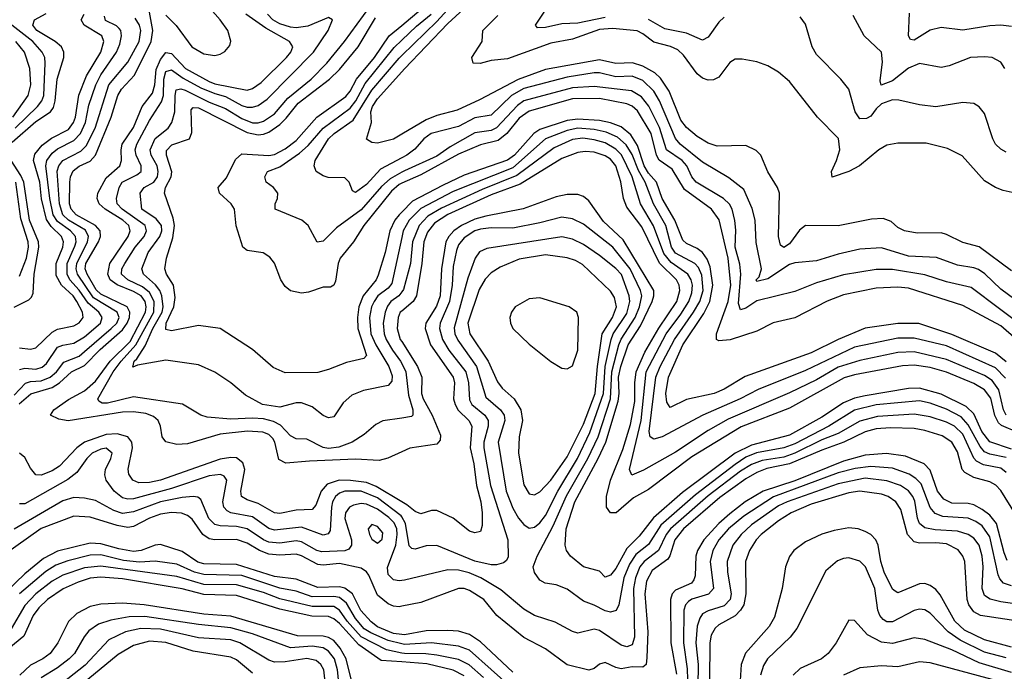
# Model space of a CAD drawing. Header units: inches. Extents: x 884549 to 1028252, y 526810 to 653624.
# Tile 1018 of 1056: x 998591 to 1002223, y 642644 to 645050. Entities that reach past the tile are written whole.
import ezdxf

# ---------------------------------------------------------------- set-up
doc = ezdxf.new("R2010")
doc.units = ezdxf.units.IN
doc.header["$MEASUREMENT"] = 0
doc.layers.add('A9694', color=7, linetype='Continuous')
doc.layers.add('B0604', color=7, linetype='Continuous')

msp = doc.modelspace()

# ---------------------------------------------------------------- linework, layer by layer
at = {"layer": 'A9694', "color": 5}
for points, elevation in [([(999130, 645067), (999168, 645028), (999225.1, 644950), (999270, 644924.1), (999310, 644917.9), (999330, 644922.9), (999347.7, 644932.3), (999365.8, 644954.2), (999369.2, 644970.8), (999358.6, 645010), (999330.5, 645050), (999227.2, 645167.2)], 3120), ([(1000000, 644246.4), (999963.3, 644076.7), (999950, 644059.5), (999912.2, 644030), (999897.8, 644010), (999888.8, 643990), (999880.6, 643950), (999886.3, 643890), (999904, 643850), (999952.8, 643770), (999965, 643735), (999963.9, 643716.1), (999950, 643699.3), (999859, 643681), (999815.6, 643664.4), (999784.3, 643635.7), (999750, 643584.4), (999730, 643580.6), (999710, 643589.1), (999670, 643621.1), (999630, 643635.6), (999610, 643635.6), (999550, 643619.7), (999486, 643630), (999423.7, 643663.7), (999369.4, 643709.4), (999310, 643748.2), (999250, 643775.4), (999130, 643793.6), (999025.2, 643774.8), (999007.7, 643767.7), (999012.7, 643790), (999022.4, 643797.6), (999053.9, 643846.1), (999081.7, 643910), (999115.9, 643970), (999119.8, 643990), (999115.4, 644030), (999107.7, 644050), (999091.1, 644071.1), (999047, 644110), (999040.7, 644130), (999064.4, 644190), (999107.4, 644250), (999114.5, 644270), (999113.8, 644290), (999094.6, 644314.6), (999040.6, 644350), (999034.9, 644410), (999049.2, 644430), (999085.1, 644450), (999098.6, 644470), (999101.8, 644490), (999097.7, 644510), (999075.6, 644550), (999072.4, 644570), (999090, 644611.4), (999137.7, 644650), (999152.1, 644670), (999162.6, 644710), (999163.8, 644770), (999168.4, 644791.6), (999184.9, 644795.1), (999201.2, 644790), (999290, 644746), (999350, 644722.3), (999410, 644685.2), (999450, 644669.6), (999470, 644669.3), (999490, 644675.6), (999530, 644702.9), (999579.6, 644760.4), (999666.2, 644830), (999723.4, 644890), (999789, 644970), (999882.9, 645097.1)], 3040), ([(998562.6, 644597.4), (998650, 644673.7), (998703.7, 644710), (998714.8, 644725.2), (998721.1, 644750), (998728.7, 644830), (998753.4, 644910), (998753.9, 644930), (998744.7, 644950), (998721.5, 644970), (998653.3, 645010), (998638.5, 645030), (998645.4, 645050), (998687.8, 645072.2)], 3220), ([(998570, 643664.5), (998611.8, 643708.2), (998630, 643714.5), (998670, 643717.2), (998702.6, 643730), (998726.3, 643750), (998754, 643786), (998810, 643808.3), (998830, 643824.8), (998928.5, 643910), (998948.5, 643930), (998957.7, 643950), (998950.6, 643970.6), (998862.8, 644022.7), (998803.6, 644110), (998799, 644130), (998801.8, 644150), (998841.2, 644230), (998844.7, 644250), (998833.1, 644273.1), (998770, 644310), (998749.4, 644330), (998737.7, 644370), (998729.4, 644490.6), (998734.9, 644510), (998749.6, 644530.4), (998815.6, 644564.4), (998836.1, 644583.9), (998868.9, 644650), (998919.8, 644810), (998990, 644893.6), (999031.2, 644970), (999037.5, 645010), (999032.2, 645030), (999016, 645056)], 3140), ([(998588.4, 643631.6), (998631.1, 643668.9), (998710, 643691.8), (998738, 643710), (998782.1, 643750), (998830, 643772.8), (998887.2, 643832.8), (998970, 643905.5), (998987.5, 643930), (998995.4, 643950), (998996.4, 643970), (998986.6, 643990), (998890, 644036.8), (998873.1, 644053.1), (998839.2, 644110), (998832.1, 644130), (998834.7, 644150), (998881.6, 644230), (998888.6, 644250), (998887.1, 644270), (998869.9, 644290), (998799, 644330), (998780.4, 644350), (998774.4, 644370), (998776, 644450), (998778, 644470), (998787.6, 644492.4), (998810, 644508.9), (998850, 644527.3), (998869.8, 644550.2), (998927.4, 644690), (998952.6, 644770), (998966.3, 644793.7), (999014.6, 644845.4), (999075.1, 644970), (999081.7, 645010), (999070, 645077.4)], 3120), ([(998590, 643838.7), (998630, 643833.2), (998650, 643838.2), (998710, 643897), (998730, 643907.8), (998790, 643920.1), (998809.6, 643930.4), (998824.7, 643950), (998822.3, 643970), (998801.2, 644010), (998787.4, 644030), (998744.2, 644070), (998725.5, 644105.5), (998724.6, 644150), (998749.2, 644210), (998752.5, 644230), (998744.3, 644250), (998706.4, 644286.4), (998690, 644312), (998671.3, 644388.7), (998664.4, 644450), (998641.1, 644530), (998646.4, 644553.6), (998672.9, 644587.1), (998707.4, 644612.6), (998770, 644645.2), (998789, 644670), (998796.8, 644690), (998809.2, 644770.8), (998837.3, 644842.7), (998889.3, 644930), (998901, 644970), (998893.5, 644990), (998828.1, 645030), (998817.4, 645050), (998827.9, 645070)], 3180), ([(998590, 643758.6), (998610, 643764), (998650, 643760.1), (998673.1, 643766.9), (998690, 643780.5), (998730, 643840.6), (998750, 643848.8), (998790, 643855.8), (998830, 643879.8), (998888.2, 643930), (998894.3, 643950), (998882.2, 643970), (998843.5, 644003.5), (998810, 644052), (998775.4, 644090), (998765.1, 644110), (998765.7, 644150), (998793.4, 644213.4), (998798.5, 644230), (998796.4, 644250), (998777.9, 644270), (998730, 644304.6), (998714.4, 644330), (998701.7, 644390), (998686.4, 644510), (998691, 644530), (998710, 644557), (998730, 644573.5), (998790, 644603.5), (998814.3, 644630), (998832.8, 644670), (998846, 644734), (998871.1, 644810), (998890, 644846.4), (998947.8, 644930), (998960.2, 644959.8), (998966.1, 644990), (998963.5, 645010), (998958, 645018), (998947.7, 645027.7), (998907.5, 645047.5), (998903.5, 645063.5)], 3160), ([(1000000, 643454.4), (999949.2, 643430.8), (999917.1, 643422.9), (999830, 643427.2), (999659.2, 643420.8), (999572.4, 643412.4), (999547, 643427), (999532.2, 643490), (999524.2, 643504.2), (999510, 643518.3), (999487.5, 643527.5), (999430.4, 643530.4), (999330, 643519.5), (999210, 643484.8), (999170, 643481.2), (999130, 643491.3), (999116, 643510), (999109.5, 643550), (999101.6, 643570), (999084.7, 643584.7), (999055.9, 643595.9), (999010, 643602.6), (998970, 643601.6), (998769.6, 643569.6), (998734.9, 643574.9), (998704.7, 643590), (998715.9, 643610), (998770, 643647.5), (998830, 643679.7), (998870, 643715.2), (998924.7, 643790), (998997.6, 643862.4), (999054.6, 643970), (999057.6, 643990), (999053.1, 644010), (999038.1, 644030), (999010, 644047.1), (998950, 644071.6), (998923.9, 644090), (998915.6, 644110), (998923.3, 644150), (998990.5, 644250), (998998.2, 644270), (998992.8, 644290), (998971.3, 644310), (998906, 644350), (998884, 644370), (998876.5, 644390), (998878.8, 644410), (998910, 644465.9), (998960.3, 644510), (998966.1, 644530), (998965.1, 644570), (998969.1, 644590), (999010, 644651.9), (999042.9, 644730), (999080.9, 644779.1), (999088.7, 644810), (999093.8, 644866.2), (999110, 644903.6), (999130, 644928.4), (999150, 644925.2), (999202.2, 644870), (999290, 644822), (999310, 644813.7), (999430, 644790.4), (999450, 644796), (999481.6, 644818.4), (999574.5, 644910), (999590.7, 644930), (999598.5, 644950), (999585.8, 644970), (999499.2, 645019.2), (999424.9, 645070)], 3080), ([(1000000, 643579.4), (999930, 643569.1), (999903.9, 643556.1), (999861.6, 643518.4), (999816.9, 643490), (999767.8, 643472.2), (999730, 643467.1), (999710, 643471.1), (999650, 643501), (999610, 643503.2), (999590, 643513.5), (999552.8, 643552.8), (999526.3, 643566.3), (999490, 643576.5), (999450, 643579.4), (999370, 643574.8), (999282.2, 643582.2), (999258.7, 643590), (999190.7, 643630.7), (999010, 643657.5), (998914.2, 643634.2), (998894.8, 643634.8), (998882.2, 643642.2), (998878.5, 643650), (998935.8, 643750), (998964.4, 643790), (999018.9, 643850), (999084.9, 643970), (999086.3, 644010), (999070, 644042.3), (999043.3, 644063.3), (998989, 644090), (998965.9, 644110), (998967.1, 644130), (998978.7, 644150), (999017.1, 644210), (999049.6, 644250), (999058.8, 644270), (999053, 644290), (998968.4, 644350), (998950.3, 644370), (998947.1, 644390), (998957.9, 644430), (998969.1, 644450), (999022.9, 644477.1), (999038.4, 644490), (999038.9, 644510), (999019.7, 644550), (999016.4, 644570), (999022.8, 644590), (999070, 644677.3), (999113.6, 644746.4), (999120.9, 644770), (999122.9, 644830), (999130, 644858.3), (999150, 644865), (999193.5, 644833.5), (999258.9, 644798.9), (999310, 644777), (999350, 644767), (999410, 644733.7), (999430, 644727.5), (999450, 644727.5), (999470, 644733.8), (999503.1, 644756.9), (999674.7, 644930), (999728.1, 645010), (999744.2, 645050), (999730, 645058.2), (999653.6, 645026.4), (999610, 645019.3), (999590, 645022.3), (999550, 645035), (999524.3, 645050), (999504.6, 645070)], 3060), ([(1000000, 644340), (999990, 644330), (999974.3, 644310), (999956.2, 644270), (999939.3, 644190), (999913.3, 644106.7), (999905.4, 644090), (999858.3, 644030), (999841.8, 643990), (999836.4, 643950), (999837.7, 643910), (999870.1, 643810), (999860.3, 643799.7), (999795.6, 643784.4), (999730, 643758.1), (999690, 643748.1), (999570, 643746.5), (999525.8, 643765.7), (999450, 643832.7), (999330, 643910.6), (999250, 643921.3), (999150, 643901.9), (999130, 643906.7), (999131.1, 643930), (999159.7, 643990), (999164.1, 644024.1), (999157.5, 644070), (999131.9, 644110), (999125.4, 644130), (999132.1, 644170), (999155.4, 644244.7), (999161.8, 644290), (999156.8, 644316.8), (999124.6, 644410), (999128.1, 644430), (999149.4, 644470), (999151.3, 644488.7), (999132.5, 644550), (999132.6, 644567.4), (999152.2, 644587.8), (999216.5, 644610), (999225.9, 644634.1), (999223.4, 644716.6), (999230, 644726.1), (999250, 644724.9), (999430, 644633.8), (999470, 644625.3), (999490, 644627.5), (999510, 644634.7), (999550, 644662.7), (999574.1, 644685.9), (999618.2, 644741.8), (999734.1, 644830), (999770, 644866.5), (999838.8, 644950), (999903.2, 645056.8)], 3020), ([(998574.2, 644650), (998656.6, 644730), (998672.4, 644750), (998679, 644770), (998685.1, 644890), (998682.7, 644910), (998673.4, 644930), (998638.6, 644970), (998561.5, 645030)], 3240), ([(1000000, 644446.2), (999990, 644441.8), (999962.5, 644417.5), (999860.1, 644290), (999821.9, 644230), (999772.8, 644170), (999765.3, 644150), (999755.2, 644084.8), (999750, 644069.7), (999737.3, 644062.7), (999710, 644062.2), (999655.7, 644044.3), (999630, 644040.6), (999590, 644049), (999570, 644065.3), (999553.6, 644090), (999530, 644151.6), (999513.4, 644173.4), (999489.1, 644189.1), (999430, 644197.4), (999413.5, 644210), (999389.5, 644289.5), (999382.8, 644350), (999370.6, 644370.6), (999327.1, 644410), (999322.8, 644430), (999353.3, 644466.7), (999386.4, 644533.6), (999410, 644554.7), (999510, 644548.4), (999530, 644551.9), (999570, 644573.2), (999610, 644604), (999686.5, 644690), (999794, 644766), (999810, 644786.1), (999833, 644830), (999899.9, 644910), (999953.8, 644990), (1000000, 645028.6)], 2980), ([(998565.3, 644690), (998622, 644770), (998631.8, 644810), (998628.5, 644870), (998607.9, 644930), (998576.6, 644970)], 3260), ([(1000000, 644486.9), (999957.1, 644462.9), (999925.7, 644434.3), (999850, 644348.1), (999758.8, 644281.2), (999710, 644232.5), (999688.5, 644228.5), (999655, 644290), (999631.3, 644310), (999533.6, 644350), (999532.6, 644370), (999541.8, 644390), (999542.4, 644410), (999527.2, 644430), (999500.2, 644450), (999495.3, 644470), (999505.2, 644490), (999550, 644507.4), (999623, 644557), (999654.4, 644585.6), (999710, 644650.1), (999810, 644722.8), (999830.3, 644750), (999865.6, 644814.4), (999972.1, 644947.9), (1000000, 644974.3)], 2960), ([(1000000, 644540.2), (999921.4, 644498.6), (999870, 644441), (999830, 644411.8), (999818.4, 644418.4), (999805.6, 644450), (999790, 644465.6), (999728, 644468), (999710, 644473.7), (999684.8, 644490), (999677, 644510), (999680.7, 644530), (999729.6, 644610), (999750.9, 644630), (999821.3, 644678.7), (999890, 644789.5), (999990, 644907.6), (1000000, 644917.2)], 2940), ([(1000000, 644627.2), (999970, 644609.4), (999910, 644594.6), (999890, 644596.4), (999870, 644608.5), (999888.6, 644670), (999886.5, 644710), (999892.6, 644730), (999910, 644757.9), (1000000, 644857.8)], 2920), ([(998570, 643989.3), (998624.4, 644015.6), (998634.6, 644025.4), (998639.9, 644040.1), (998644.4, 644110), (998661.4, 644210), (998660, 644230), (998627, 644310), (998605.5, 644450), (998595.2, 644475.2), (998558.6, 644530)], 3220), ([(998590, 644103.2), (998615.2, 644170), (998622.8, 644210), (998621.3, 644230), (998594.9, 644314.9), (998576, 644450)], 3240), ([(1000000, 644045), (999989.7, 644030.3), (999959.9, 644010), (999947.5, 643992.5), (999938.3, 643970), (999930.9, 643930), (999935.6, 643890), (999942.8, 643870), (999965.4, 643830), (999995.8, 643790), (1000000, 643781.3)], 3060), ([(1000000, 643974.5), (999994.7, 643970), (999987, 643950), (999983.6, 643910), (999994.7, 643870), (1000000, 643861.5)], 3080), ([(1000000, 643270.2), (999906.2, 643326.2), (999870, 643340.9), (999810.6, 643349.4), (999769.3, 643350.7), (999724.9, 643335.1), (999703.1, 643310), (999682.7, 643257.3), (999670, 643241.9), (999610, 643239), (999550, 643227.6), (999530, 643229.5), (999470, 643264.6), (999430, 643277.1), (999409.4, 643289.4), (999405.9, 643310), (999421.2, 643390), (999414.3, 643414.3), (999390, 643432.1), (999370, 643434.2), (999330, 643427.4), (999110, 643350.4), (999070, 643341.6), (999030, 643340.6), (999007.6, 643350), (998992.7, 643372.7), (998991.1, 643391.1), (999006.8, 643470), (999004.5, 643490), (998989.2, 643510), (998950, 643521.3), (998910, 643518.9), (998829.3, 643490.7), (998801.4, 643470), (998738, 643402), (998710, 643384.2), (998670, 643368), (998649.6, 643369.6), (998630, 643395), (998610, 643433.3), (998590, 643449.9)], 3120), ([(1000000, 643214.6), (999998, 643218), (999910, 643284.8), (999850, 643309.4), (999790.5, 643309.5), (999770, 643301.7), (999755.7, 643290), (999744.9, 643270), (999740.7, 643250), (999735.8, 643164.2), (999728.2, 643151.8), (999710, 643146.7), (999630, 643176.6), (999530, 643165.7), (999510, 643171.7), (999450, 643214.9), (999370, 643229.4), (999356.5, 643236.5), (999344.2, 643250), (999339.8, 643270), (999354.2, 643350), (999345.3, 643365.3), (999330.8, 643370.8), (999290, 643365.6), (999150, 643319.6), (999010, 643281.8), (998990, 643279.8), (998970, 643284.5), (998938.8, 643310), (998909.3, 643350), (998904.6, 643370), (998907.3, 643390), (998927.1, 643430), (998931.4, 643450), (998910, 643468.4), (998890, 643464.9), (998858.5, 643450), (998837.9, 643430), (998801.1, 643378.9), (998768, 643352), (998610, 643263), (998590, 643262.3)], 3140), ([(1000000, 642979.5), (999990, 642978.1), (999970, 642981.9), (999950, 643002.2), (999948, 643028), (999977.6, 643110), (999983.4, 643150), (999981.4, 643170), (999972.1, 643192.1), (999952.5, 643212.5), (999910, 643242.8), (999870, 643261.6), (999850, 643264.5), (999821.6, 643258.4), (999806.8, 643250), (999792.8, 643230), (999790, 643208.8), (999814.5, 643130), (999815.1, 643110), (999804.8, 643095.2), (999790, 643089.4), (999705, 643085), (999686.3, 643090), (999630, 643123), (999610, 643125.8), (999550, 643118.1), (999510, 643120.9), (999490, 643129.5), (999430, 643171), (999390, 643179.6), (999330, 643181.2), (999310, 643186.3), (999288.7, 643208.7), (999258.9, 643278.9), (999247.6, 643287.6), (999230.3, 643290.3), (999190, 643286.7), (999110, 643269.7), (999010, 643233.1), (998970, 643227.2), (998937.8, 643237.8), (998870, 643275.2), (998830, 643284.1), (998790, 643286.1), (998750, 643274), (998570, 643169.6)], 3160), ([(1000000, 642884.9), (999990, 642883), (999970, 642885), (999950, 642894), (999910, 642925.7), (999878.9, 642998.9), (999870, 643012.3), (999850, 643025), (999770, 643042.2), (999710, 643036.2), (999690, 643039.4), (999630, 643071), (999610, 643076.8), (999550, 643072.9), (999510, 643076.8), (999474.9, 643090), (999430, 643117.8), (999390, 643130.9), (999310, 643129.5), (999290, 643133.2), (999265.8, 643150), (999226.5, 643206.5), (999210, 643219.9), (999188, 643228), (999150, 643230.4), (999110, 643224.1), (999070, 643209.4), (999010, 643178.5), (998990, 643175.2), (998950, 643182.9), (998850, 643214.1), (998790, 643216.9), (998670, 643171.1), (998530, 643071.7)], 3180), ([(1000000, 642780.7), (999970, 642783.7), (999910, 642808.4), (999886.8, 642826.8), (999849.4, 642869.4), (999818.1, 642930), (999790, 642951), (999770, 642955.8), (999690, 642953.5), (999610, 642984.6), (999530, 642994.6), (999390, 643039.3), (999270, 643040.9), (999248, 643048), (999190, 643086.5), (999110, 643112.2), (999090, 643110.2), (999039.3, 643090), (999010, 643086.8), (998956.1, 643096.1), (998890, 643115.6), (998850, 643117.1), (998730, 643087.6), (998678.7, 643061.3), (998610, 643004.7), (998541.3, 642938.7)], 3220), ([(1000000, 642746.2), (999950, 642757.7), (999886, 642786), (999861.9, 642801.9), (999830, 642839.2), (999796.6, 642896.6), (999770, 642917.4), (999750, 642921), (999670, 642919.4), (999610, 642940.8), (999550, 642951.4), (999410, 642998.3), (999270, 643002), (999235.3, 643010), (999170, 643040.1), (999090.7, 643050.7), (999032, 643048), (998974, 643054), (998890, 643074), (998850, 643073), (998768.1, 643051.9), (998724.1, 643035.9), (998686.6, 643013.4), (998589.5, 642930.5)], 3240), ([(1000000, 642711.9), (999943.6, 642723.6), (999850, 642771.5), (999799, 642830), (999770.5, 642870.5), (999750, 642883.4), (999670, 642883.2), (999550, 642911.5), (999490, 642935.5), (999390, 642963.6), (999270, 642965.4), (999170, 642994), (998890, 643032.4), (998830, 643026), (998750, 642999.6), (998710, 642977.7), (998650.4, 642930), (998610, 642888), (998559, 642801), (998490, 642735.3), (998410, 642614.6)], 3260), ([(1000000, 642678.9), (999923.9, 642683.9), (999841.7, 642741.7), (999770, 642820.6), (999750, 642838.3), (999730, 642846.9), (999667.8, 642847.8), (999550, 642873.4), (999390, 642924.2), (999270, 642927.8), (999190, 642948.6), (998970, 642985.4), (998890, 642992.4), (998850, 642988.4), (998805.8, 642974.2), (998750.9, 642949.1), (998693.3, 642910), (998661.2, 642878.8), (998640.2, 642850), (998605.4, 642774.6), (998550, 642729), (998511.6, 642688.4), (998487.9, 642650), (998445.1, 642550)], 3280), ([(999814.4, 642610), (999794.4, 642690), (999772.8, 642730), (999750, 642757.7), (999730, 642769.7), (999710, 642774.6), (999614.9, 642774.9), (999370, 642847.9), (999270, 642855.2), (999050, 642890), (998970, 642895.5), (998890, 642892.6), (998850, 642883.4), (998801.7, 642858.3), (998770, 642828.6), (998731.7, 642750), (998702.4, 642710), (998676.2, 642690), (998630, 642666.8), (998591.5, 642630)], 3320), ([(999769.6, 642589.6), (999762.5, 642650), (999751.5, 642690), (999730, 642719.1), (999710, 642731.4), (999670, 642737.1), (999590, 642731), (999450, 642782.6), (999370, 642805.6), (999250, 642817.3), (999052.6, 642847.4), (998994.8, 642845.2), (998926.7, 642833.3), (998881.7, 642818.3), (998845.9, 642794.1), (998828, 642772), (998792.6, 642710), (998773.3, 642690), (998730, 642657.2), (998670, 642620.7)], 3340), ([(999723.9, 642550), (999712.4, 642650), (999701.4, 642670), (999684, 642684), (999650, 642691.5), (999570, 642678.9), (999530, 642678.1), (999510, 642685.3), (999403.2, 642750), (999370, 642761.3), (999250, 642768.6), (999110, 642799.5), (999038, 642802), (998981.5, 642790), (998919.7, 642760.3), (998832.5, 642667.5), (998687.1, 642552.9)], 3360), ([(999450, 642637.5), (999390, 642686.3), (999370, 642697.2), (999230, 642719.3), (999130, 642751.1), (999070, 642755.5), (999010, 642739.5), (998953.5, 642706.5), (998799.9, 642580.1)], 3380)]:
    msp.add_lwpolyline(points, dxfattribs=dict(at, elevation=elevation))
at = {"layer": 'A9694', "color": 5, "elevation": 3180}
msp.add_lwpolyline([(999890, 643186.2), (999876.2, 643170), (999881.6, 643150), (999890, 643131.8), (999910, 643117.8), (999927.7, 643132.3), (999930, 643155.8), (999910, 643178.7)], close=True, dxfattribs=at)
at = {"layer": 'B0604', "color": 5}
for points, elevation in [([(1000000, 644917.2), (1000130, 645043.1), (1000206.5, 645130)], 2940), ([(1000750, 645057.5), (1000650, 645037.3), (1000590, 645034.2), (1000530, 645020.7), (1000500.3, 645020.3), (1000493, 645030), (1000558.7, 645130)], 2860), ([(1000000, 644857.8), (1000010, 644868.9), (1000170, 645035.3), (1000229.5, 645090.5)], 2920), ([(1000000, 645028.6), (1000071.5, 645088.5)], 2980), ([(1000000, 644974.3), (1000054.3, 645025.7), (1000108.4, 645070)], 2960), ([(1002252.2, 644412.2), (1002219.1, 644419.1), (1002190.6, 644430.6), (1002150, 644455.3), (1002067.4, 644547.4), (1002014, 644574), (1001934.6, 644594.6), (1001830, 644594.2), (1001790, 644586.8), (1001760.6, 644570), (1001688.8, 644510), (1001650, 644490), (1001588.1, 644468.1), (1001585, 644490), (1001604.1, 644530), (1001615.9, 644570), (1001611.8, 644611.8), (1001534, 644690), (1001430, 644821.2), (1001390, 644856.1), (1001350, 644879.3), (1001310, 644894.4), (1001255.3, 644904.7), (1001230, 644903.8), (1001210, 644892.1), (1001170, 644837.2), (1001150, 644827.5), (1001130, 644827), (1001110, 644833.7), (1001090, 644850.6), (1001039.1, 644919.1), (1001018.5, 644938.5), (1000991.1, 644951.1), (1000930, 644967.1), (1000890, 644998), (1000868.5, 645008.5), (1000778, 645018), (1000730, 645013.6), (1000630, 644978.1), (1000550, 644963.3), (1000390, 644905.8), (1000330, 644899.8), (1000288.8, 644888.8), (1000263.5, 644890), (1000258.7, 644910), (1000296.8, 644970), (1000299.3, 645010), (1000354.5, 645065.5)], 2880), ([(1001190, 645059.5), (1001170, 645040.7), (1001130, 644985.7), (1001110, 644974), (1001050, 645000.1), (1000970, 645015.9), (1000910.8, 645050.8)], 2860), ([(1002230, 644561.5), (1002210, 644571.7), (1002190.4, 644590.4), (1002180.5, 644610), (1002150, 644704), (1002130, 644728.6), (1002110, 644740.3), (1002070, 644744.8), (1001970, 644727.8), (1001910, 644735.6), (1001833.4, 644753.4), (1001810, 644753.6), (1001770, 644738.9), (1001750, 644721.2), (1001730, 644694.1), (1001714.8, 644685.2), (1001690, 644684.1), (1001672.6, 644710), (1001650, 644793.3), (1001620.4, 644830), (1001530, 644921.7), (1001514.4, 644950), (1001490, 645033.6), (1001470, 645061.1)], 2860), ([(1002224.8, 644870), (1002210, 644892.7), (1002178.4, 644910), (1002150, 644913.4), (1002098, 644910), (1002019.8, 644880.2), (1001990, 644873.8), (1001910, 644887.8), (1001870, 644870.7), (1001810, 644823.7), (1001768.5, 644808.5), (1001764.8, 644824.8), (1001773.8, 644893.8), (1001769.8, 644929.8), (1001706.4, 644990), (1001664.9, 645064.9)], 2840), ([(1002250, 645025.2), (1002210, 645029.4), (1002170, 645027.5), (1002070, 645011.2), (1001990, 645021.6), (1001950, 645011.1), (1001890, 644974.2), (1001876.6, 644976.6), (1001869.1, 644990), (1001873.6, 645073.6)], 2820), ([(1002250, 644122.7), (1002130, 644211.8), (1002070, 644227.2), (1002010, 644257.3), (1001990, 644262.7), (1001902, 644262), (1001854.5, 644270), (1001830, 644283.1), (1001805, 644305), (1001776.3, 644316.3), (1001733.5, 644313.5), (1001610.4, 644289.6), (1001490, 644289.9), (1001466.9, 644273.1), (1001430, 644222.4), (1001409.5, 644209.5), (1001397.9, 644217.9), (1001390, 644249), (1001393.4, 644410), (1001386.3, 644430), (1001350, 644488.6), (1001324.4, 644550), (1001307.3, 644567.3), (1001270, 644585.6), (1001163.1, 644583.1), (1001130, 644593.6), (1001090, 644618.7), (1001050, 644651.4), (1001030, 644679), (1000986.6, 644786.6), (1000954.7, 644834.7), (1000933.2, 644853.2), (1000890, 644878.8), (1000851.3, 644891.3), (1000790, 644888.4), (1000730, 644901.6), (1000530, 644866.6), (1000430, 644829.3), (1000286.4, 644753.6), (1000204.2, 644715.8), (1000130, 644696.7), (1000090, 644680.4), (1000000, 644627.2)], 2920), ([(1002290, 643995.9), (1002210, 644054.7), (1002151.7, 644111.7), (1002127.5, 644127.5), (1002110, 644134.3), (1002050, 644143.7), (1001972.5, 644172.5), (1001870, 644177.1), (1001770, 644207.9), (1001690, 644203.1), (1001610, 644184.9), (1001530, 644160.1), (1001450, 644152.8), (1001430, 644146.4), (1001350, 644092.9), (1001310, 644083.5), (1001307.8, 644090), (1001319.1, 644100.9), (1001327.7, 644130), (1001307.4, 644227.4), (1001303.4, 644310), (1001293.4, 644353.4), (1001262.6, 644422.6), (1001206.7, 644466.7), (1001110, 644524.4), (1001027.5, 644590), (1001010, 644611), (1000950.7, 644750.7), (1000930, 644786.7), (1000890, 644825.4), (1000850, 644842), (1000790, 644838.5), (1000730, 644853.2), (1000710, 644853.4), (1000610, 644837.3), (1000450, 644796.3), (1000404.4, 644770), (1000330, 644697.3), (1000270, 644687.8), (1000210, 644656), (1000108.7, 644630), (1000081.2, 644610), (1000047.7, 644572.3), (1000018.5, 644550), (1000000, 644540.2)], 2940), ([(1002310, 643903.6), (1002101.3, 644061.3), (1002010, 644082.1), (1001930, 644108.3), (1001810, 644127.7), (1001750, 644128.4), (1001630, 644108), (1001530, 644078.4), (1001450, 644046.3), (1001310, 644011.8), (1001270, 643985.6), (1001250, 643979.1), (1001242.7, 644002.7), (1001250.7, 644110), (1001247.5, 644147.5), (1001230.5, 644210), (1001232.7, 644272.7), (1001228.9, 644308.9), (1001218.7, 644350), (1001208.8, 644368.8), (1001186.9, 644390), (1001086.7, 644450), (1001069.6, 644470), (1001051.9, 644510), (1001034.6, 644530), (1000977.3, 644570), (1000951.4, 644651.4), (1000911.1, 644731.1), (1000884.6, 644764.6), (1000847.9, 644787.9), (1000710, 644803.4), (1000630, 644798.4), (1000450, 644750.9), (1000426.5, 644733.5), (1000350, 644650.8), (1000330, 644641.5), (1000270, 644631.7), (1000179.2, 644580.8), (1000130, 644546.5), (1000010, 644492.5), (1000000, 644486.9)], 2960), ([(1002335.1, 643810), (1002210, 643919.9), (1002070, 643994.7), (1001870, 644058.7), (1001830, 644062.9), (1001750, 644058.5), (1001630, 644033.8), (1001570, 644010.8), (1001450, 643949.1), (1001370, 643930.8), (1001310, 643900.7), (1001211.8, 643868.2), (1001170, 643863.9), (1001160.6, 643870), (1001161.5, 643890), (1001204.2, 644010), (1001214.1, 644070), (1001203.8, 644170), (1001171.2, 644311.2), (1001142.9, 644350), (1001043.5, 644423.5), (1000997.7, 644497.7), (1000950, 644531.4), (1000940.3, 644550), (1000920.7, 644630), (1000870, 644713.2), (1000850, 644730.2), (1000830, 644739.8), (1000730, 644759.6), (1000630, 644757.3), (1000470, 644712.7), (1000433.6, 644686.4), (1000387.7, 644630), (1000356.1, 644603.9), (1000290, 644587.7), (1000210, 644553.8), (1000070, 644476.9), (1000000, 644446.2)], 2980), ([(1002230, 643786.8), (1002190, 643818.7), (1002030, 643888.2), (1001907.9, 643927.9), (1001830, 643928.8), (1001710, 643910.8), (1001610.2, 643869.8), (1001510, 643820.7), (1001267.3, 643732.7), (1001190, 643685.9), (1001153.1, 643670), (1001050, 643648.3), (1000990, 643618.4), (1000978, 643638), (1000973.8, 643670), (1000983.9, 643730), (1001037.6, 643850), (1001114.6, 643965.4), (1001136.7, 644010), (1001147.6, 644070), (1001137.5, 644137.5), (1001126.3, 644166.3), (1001110, 644190.6), (1001090, 644205.5), (1001050, 644223.3), (1001036.6, 644236.6), (1001006.9, 644310), (1000961.1, 644390), (1000939.6, 644450), (1000910, 644482.8), (1000893.8, 644510), (1000870, 644585.2), (1000845.3, 644625.3), (1000810, 644654.3), (1000770, 644669.2), (1000730, 644677.7), (1000650, 644682.4), (1000610, 644677.6), (1000510, 644644.5), (1000487.2, 644630), (1000415.7, 644550), (1000390, 644530.8), (1000230, 644476.4), (1000150, 644438.3), (1000039.9, 644380.1), (1000000, 644340)], 3020), ([(1002226.9, 643726.9), (1002190, 643764.5), (1002010, 643845.9), (1001890, 643874.5), (1001830, 643874.2), (1001670, 643840.8), (1001490, 643754.9), (1001314.6, 643685.4), (1001248.3, 643650), (1001110.3, 643589.7), (1000960.2, 643510), (1000930, 643501.1), (1000915.9, 643510), (1000913, 643530), (1000937.5, 643730), (1000952.8, 643770), (1001005.9, 643870), (1001076.8, 643970), (1001099.9, 644010), (1001111.6, 644050), (1001106.9, 644106.9), (1001094.6, 644134.6), (1001081.6, 644150), (1001010, 644187.9), (1000994.9, 644210), (1000974.6, 644290), (1000928.6, 644370), (1000898.1, 644450), (1000873.6, 644493.6), (1000850, 644552.1), (1000827.9, 644587.9), (1000795.7, 644615.7), (1000754.5, 644634.5), (1000710, 644644.4), (1000650, 644649.1), (1000610, 644641.2), (1000530, 644609.9), (1000410, 644503.2), (1000190, 644415.6), (1000070, 644352.5), (1000027.5, 644310), (1000005.1, 644270), (1000000, 644246.4)], 3040), ([(1002230.2, 643590), (1002220.2, 643610), (1002203.1, 643683.1), (1002178, 643718), (1002150, 643736), (1002010, 643795.2), (1001890, 643823.5), (1001830, 643821.1), (1001690, 643792.3), (1001610, 643766.8), (1001530, 643720.7), (1001430, 643672.2), (1001204.2, 643575.8), (1001130, 643533.8), (1001010, 643453.6), (1000892.5, 643387.5), (1000849, 643369), (1000840.6, 643390), (1000883.5, 643570), (1000901.7, 643750), (1000975.3, 643890), (1001030, 643962.8), (1001058.8, 644010), (1001070, 644041.6), (1001072.1, 644070), (1001067.7, 644090), (1001055.8, 644110), (1000993.8, 644153.8), (1000967.4, 644187.4), (1000929.2, 644289.2), (1000880.9, 644370), (1000850, 644470), (1000811, 644551), (1000790, 644572.3), (1000750, 644595.4), (1000710, 644606.9), (1000667.9, 644612), (1000630, 644607.3), (1000562.7, 644577.3), (1000424.9, 644475.1), (1000296.3, 644423.7), (1000146.2, 644353.8), (1000095.8, 644324.2), (1000064.2, 644290), (1000040.1, 644230), (1000031.8, 644150), (1000006.2, 644053.8), (1000000, 644045)], 3060), ([(1002270, 643527.6), (1002212.3, 643552.3), (1002202.1, 643562.1), (1002188.4, 643588.4), (1002172.9, 643652.9), (1002150, 643684.1), (1002110, 643707.4), (1002009.3, 643749.3), (1001950, 643765.9), (1001890, 643774.4), (1001847.5, 643772.5), (1001670, 643739), (1001632, 643728), (1001430, 643616.5), (1001252.7, 643547.3), (1001070, 643436.7), (1000910, 643316), (1000855.2, 643284.8), (1000791, 643230), (1000770, 643229), (1000754.9, 643250), (1000755.7, 643290), (1000770.2, 643350), (1000816.1, 643463.9), (1000844.2, 643555.8), (1000859.8, 643640.2), (1000859.5, 643710), (1000865.3, 643750), (1000897.3, 643822.7), (1000948.6, 643911.4), (1001015.1, 644010), (1001026.4, 644050), (1001023.5, 644070), (1001013.1, 644090), (1000950.8, 644150.8), (1000885.5, 644285.5), (1000830, 644357.9), (1000818.6, 644390), (1000808.4, 644451.6), (1000789.3, 644510), (1000770, 644534.6), (1000750, 644548), (1000710, 644561.2), (1000676.2, 644563.8), (1000650, 644560.1), (1000590, 644537.9), (1000436.7, 644443.4), (1000330, 644404), (1000169.6, 644330.4), (1000121.3, 644298.7), (1000094.5, 644265.5), (1000081.6, 644230), (1000074.4, 644150), (1000054.1, 644030), (1000042.2, 644010), (1000000, 643974.5)], 3080), ([(1002250, 643464.9), (1002170, 643491.2), (1002140.6, 643530), (1002110, 643594.5), (1002082.4, 643622.4), (1001990, 643667.1), (1001910, 643689.7), (1001870, 643687.9), (1001710, 643662), (1001670, 643652.8), (1001630, 643635.2), (1001550, 643582.6), (1001430, 643516.7), (1001290, 643479.3), (1001230, 643449.7), (1001035.8, 643304.2), (1000929.2, 643210.8), (1000876.2, 643143.8), (1000830, 643097.7), (1000790, 643024.5), (1000770, 642999), (1000750, 642992.6), (1000730, 643013.9), (1000670, 643029.9), (1000622.6, 643070), (1000608, 643090), (1000603.4, 643110), (1000607, 643170), (1000638.3, 643270), (1000724.9, 643430), (1000752.6, 643490), (1000798.8, 643641.2), (1000802.3, 643670), (1000799.4, 643730), (1000807.9, 643770), (1000835.2, 643850), (1000880.7, 643919.3), (1000924.4, 644010), (1000930.2, 644030), (1000929.7, 644050), (1000817.1, 644237.1), (1000744.9, 644304.9), (1000690, 644381.1), (1000670, 644396.7), (1000650, 644404.7), (1000610, 644404.5), (1000570, 644396), (1000447.9, 644352.1), (1000310, 644325.2), (1000270, 644313.2), (1000220.6, 644290), (1000192.5, 644270), (1000173.7, 644250), (1000162.6, 644230), (1000146.2, 644130), (1000141.4, 644030), (1000127.9, 643992.1), (1000089, 643930), (1000086.4, 643910), (1000106.2, 643850), (1000190.3, 643730), (1000195, 643710), (1000191.2, 643650), (1000196.5, 643630), (1000208.5, 643608.5), (1000247, 643570), (1000258.3, 643550), (1000252.5, 643470), (1000265.6, 643410), (1000275.2, 643330), (1000291.5, 643270), (1000297.1, 643230), (1000297.3, 643182.7), (1000290, 643161.1), (1000270, 643155.5), (1000250, 643162), (1000189.9, 643209.9), (1000130, 643237.9), (1000110, 643238.4), (1000070, 643226.1), (1000050, 643233.9), (1000018.9, 643258.9), (1000000, 643270.2)], 3120), ([(1002230, 643434.3), (1002170, 643446.5), (1002150, 643454.7), (1002134.2, 643474.2), (1002090, 643554.5), (1002063.4, 643583.4), (1002010, 643612.7), (1001950, 643634), (1001910, 643642.9), (1001750, 643627.9), (1001670, 643608.5), (1001575.5, 643550), (1001450, 643483.9), (1001410, 643469.8), (1001309.1, 643450.9), (1001270, 643434.8), (1001230, 643408.2), (1001084.1, 643295.9), (1000955.9, 643184.1), (1000910, 643113), (1000864.1, 643075.9), (1000839.7, 643040.3), (1000819.7, 642990), (1000800.5, 642890), (1000790.8, 642869.2), (1000770, 642862.9), (1000750, 642868), (1000710, 642889.3), (1000670, 642903.4), (1000610, 642947.7), (1000570, 642963.2), (1000529.4, 642970), (1000510, 642981.3), (1000490, 643009.3), (1000485.4, 643030), (1000499.9, 643070), (1000558.4, 643181.6), (1000607.7, 643292.3), (1000686.4, 643430), (1000724.3, 643510), (1000770.4, 643650), (1000774.6, 643750), (1000800.7, 643850), (1000809, 643871), (1000860.9, 643950), (1000877.3, 643990), (1000885.5, 644030), (1000881.1, 644050), (1000842.8, 644130), (1000779.2, 644210), (1000670, 644295.2), (1000630, 644314.7), (1000590, 644321.2), (1000510, 644299.7), (1000410, 644280.6), (1000330, 644281.7), (1000290, 644276.1), (1000269.5, 644270), (1000230, 644244.6), (1000210, 644219.3), (1000201.8, 644198.2), (1000190, 644138.7), (1000186.1, 644070), (1000176.4, 644010), (1000142.3, 643930), (1000139.7, 643910), (1000150.1, 643869.9), (1000174.1, 643830), (1000235.9, 643750), (1000246.6, 643710), (1000250, 643646.1), (1000258.6, 643630), (1000306.1, 643590), (1000318.8, 643570), (1000318.6, 643550), (1000302.9, 643490), (1000303, 643470), (1000327.5, 643330), (1000390.9, 643130), (1000392.5, 643067.5), (1000386.6, 643053.4), (1000375.3, 643044.7), (1000350, 643037.9), (1000330, 643038.1), (1000270, 643051.6), (1000130, 643108.8), (1000090, 643107.2), (1000050, 643094.9), (1000037.7, 643097.7), (1000027.8, 643107.8), (1000014.3, 643190), (1000000, 643214.6)], 3140), ([(1000000, 643861.5), (1000057.6, 643770), (1000074.6, 643730), (1000073.2, 643670), (1000078.5, 643650), (1000112.8, 643590), (1000143.6, 643516.4), (1000142.3, 643497.7), (1000130, 643482.7), (1000030, 643468.3), (1000000, 643454.4)], 3080), ([(1000000, 643781.3), (1000015, 643750), (1000024.4, 643664.4), (1000040.8, 643610), (1000041.3, 643590), (1000035.4, 643584.6), (1000000, 643579.4)], 3060), ([(1002230, 643378.4), (1002210, 643393.9), (1002146.6, 643406.6), (1002120.3, 643420.3), (1002110, 643431.9), (1002070, 643519.6), (1002039.3, 643550), (1002010, 643564.8), (1001950, 643583.9), (1001890, 643593.5), (1001755.2, 643584.8), (1001690, 643567.8), (1001610, 643522.4), (1001550, 643498.5), (1001450, 643449.4), (1001410, 643435.6), (1001330, 643422.3), (1001290, 643407.8), (1001250, 643383.3), (1001130, 643292.8), (1000991, 643170), (1000975.5, 643150), (1000947.2, 643090), (1000894.7, 643050), (1000877.9, 643030), (1000862, 642990), (1000854.9, 642950), (1000858.6, 642770), (1000850, 642742.6), (1000830, 642735.3), (1000810, 642740.6), (1000730, 642794.6), (1000710, 642800.5), (1000650, 642785), (1000630, 642791.2), (1000566.3, 642826.3), (1000490, 642851.1), (1000450, 642873.4), (1000365, 642945.1), (1000291.7, 642990), (1000248.6, 643008.6), (1000210, 643018.2), (1000170, 643019.3), (1000010, 642980.9), (1000000, 642979.5)], 3160), ([(1002264, 643224), (1002210, 643311.4), (1002191.3, 643331.3), (1002170, 643344.1), (1002110, 643359.8), (1002077.9, 643378), (1002067.7, 643390), (1002050, 643454.5), (1002030, 643490.3), (1001993.7, 643513.7), (1001930, 643533.9), (1001890, 643540.9), (1001802.9, 643542.9), (1001750, 643539.3), (1001710, 643528.8), (1001630.9, 643490), (1001550, 643461.4), (1001430, 643411), (1001347.1, 643392.8), (1001310, 643378.5), (1001270, 643355.2), (1001174.1, 643285.9), (1001039.1, 643170), (1001007.2, 643130), (1000989.5, 643070.5), (1000981.4, 643058.6), (1000923.6, 643016.4), (1000903.3, 642976.7), (1000896.6, 642930), (1000907.4, 642790), (1000904.7, 642695.3), (1000901.3, 642670), (1000890, 642659.6), (1000850, 642661.1), (1000810, 642654.1), (1000790, 642658.6), (1000750, 642677.4), (1000730, 642671.4), (1000710, 642654.4), (1000690, 642648.5), (1000610, 642668.8), (1000530, 642727.3), (1000450, 642769.4), (1000350.9, 642850), (1000302.3, 642910), (1000250, 642942.9), (1000230, 642949.9), (1000209.4, 642950.6), (1000070, 642898.9), (1000000, 642884.9)], 3180), ([(1002233, 643053), (1002222.1, 643082.1), (1002194.2, 643190), (1002170, 643220.4), (1002141.9, 643241.9), (1002110, 643258.5), (1002090, 643263.6), (1002030, 643265.4), (1001999.4, 643279.4), (1001976.1, 643310), (1001950, 643386.9), (1001926.8, 643410), (1001858.2, 643438.2), (1001788.1, 643448.1), (1001710, 643442.9), (1001630, 643420.6), (1001450, 643347.8), (1001333.1, 643310), (1001267.1, 643270), (1001210, 643225.4), (1001169.3, 643190), (1001114.3, 643130), (1001090.9, 643090), (1001084.4, 643070), (1001082.5, 642997.5), (1001078.1, 642981.9), (1001068.8, 642970), (1001010, 642944.4), (1000998.1, 642930), (1000991.5, 642910), (1000993.3, 642750), (1001014.2, 642634.2)], 3220), ([(1002250, 642959.5), (1002219.9, 642970), (1002205.9, 642985.9), (1002200.5, 643000.5), (1002170, 643140.4), (1002141.4, 643181.4), (1002118, 643198), (1002090, 643210.2), (1001996.3, 643216.3), (1001967.6, 643227.6), (1001949.4, 643249.4), (1001916.1, 643336.1), (1001896.7, 643356.7), (1001871.8, 643371.8), (1001810, 643394.2), (1001730, 643400.3), (1001673.3, 643393.3), (1001610, 643376.9), (1001371.8, 643288.2), (1001262.3, 643217.7), (1001205.1, 643170), (1001169.5, 643130), (1001147.7, 643090), (1001137.4, 643050), (1001150.1, 642949.9), (1001131.2, 642928.8), (1001070, 642911.1), (1001057.4, 642902.6), (1001046.6, 642890), (1001040.8, 642870), (1001039, 642750), (1001053.1, 642653.1), (1001055.1, 642575.1)], 3240), ([(1002270, 642892.1), (1002210, 642901.3), (1002170.6, 642910.6), (1002150, 642924.9), (1002140.8, 642950), (1002144.9, 643030), (1002141.8, 643070), (1002130.4, 643110.3), (1002110, 643136), (1002089.1, 643150), (1002050, 643162.1), (1001967.3, 643167.3), (1001930, 643174.7), (1001910, 643190.6), (1001902.3, 643210), (1001892.7, 643272.7), (1001886.1, 643290), (1001870, 643310.9), (1001840.5, 643330), (1001790, 643348.2), (1001710, 643357.2), (1001610, 643336.1), (1001421.4, 643270), (1001390, 643255), (1001290, 643185.6), (1001252.2, 643150), (1001221.5, 643110), (1001200.2, 643050), (1001201.5, 643010), (1001215.2, 642930), (1001211.5, 642910), (1001190, 642886), (1001130, 642867.5), (1001110, 642856.4), (1001099.3, 642840.7), (1001089.4, 642810.6), (1001084.7, 642750), (1001093.4, 642670), (1001092.1, 642590)], 3260), ([(1002290, 642826.7), (1002135.1, 642850), (1002110, 642863.8), (1002092.4, 642890), (1002086, 642910), (1002076.9, 643050), (1002069.9, 643070), (1002052.8, 643092.8), (1002010, 643114.6), (1001970, 643119), (1001910, 643117), (1001890, 643122.7), (1001865.7, 643150), (1001841.5, 643241.5), (1001823.2, 643270), (1001794.1, 643290), (1001770, 643298.6), (1001690, 643309.4), (1001650, 643303), (1001510, 643262.1), (1001436.4, 643230), (1001390, 643200.4), (1001326.1, 643150), (1001307.8, 643130), (1001282.4, 643090), (1001268.7, 643050), (1001269, 642930), (1001261.8, 642890), (1001250.2, 642869.8), (1001230.2, 642849.8), (1001170, 642816.5), (1001156.3, 642803.7), (1001142.1, 642778), (1001136.1, 642750), (1001135, 642610)], 3280), ([(1002250, 642733.6), (1002150, 642760.7), (1002076.1, 642796.1), (1002040.3, 642830), (1001986.7, 642926.7), (1001970, 642946.9), (1001950, 642961.3), (1001930, 642968.2), (1001910, 642967.4), (1001830, 642934.5), (1001820.1, 642940.1), (1001810, 642947.3), (1001779.5, 643010), (1001767.7, 643050), (1001758.2, 643110), (1001749.3, 643129.3), (1001730, 643149.3), (1001710, 643160.7), (1001683.6, 643170), (1001650, 643174.2), (1001595.2, 643164.8), (1001550, 643150.8), (1001490, 643122.8), (1001446.4, 643090), (1001430, 643067.8), (1001415.9, 643030), (1001403.7, 642950), (1001375.7, 642844.3), (1001355.4, 642810), (1001268.7, 642711.3), (1001251.6, 642670), (1001248.8, 642610)], 3320), ([(1002230, 642694.8), (1002150, 642715), (1002060.1, 642760.1), (1002015.8, 642790), (1001950, 642859.6), (1001930, 642872), (1001910, 642874.5), (1001890, 642869.4), (1001810, 642827.4), (1001790, 642827.2), (1001775.5, 642835.5), (1001763.4, 642850), (1001756.7, 642870), (1001745.3, 642950), (1001711.1, 643030), (1001690, 643051), (1001650, 643063), (1001630, 643061.2), (1001608.2, 643051.8), (1001564.6, 643015.4), (1001457.5, 642802.5), (1001432.6, 642770), (1001349.6, 642690), (1001334.4, 642665.6), (1001323, 642630)], 3340), ([(1002250, 642639.8), (1002130, 642676.4), (1002030, 642723.4), (1001930, 642762.5), (1001890, 642768.4), (1001810, 642747), (1001770, 642751.5), (1001718.6, 642778.6), (1001670, 642832.3), (1001650, 642833.2), (1001603.2, 642750), (1001573.4, 642710), (1001548.7, 642690), (1001470, 642655.5), (1001443.8, 642630)], 3360), ([(1000410, 642641.9), (1000290, 642753.6), (1000250, 642780.7), (1000210, 642792.7), (1000170, 642795.1), (1000090, 642793.6), (1000010, 642779.7), (1000000, 642780.7)], 3220), ([(1000410, 642579.3), (1000250, 642722.7), (1000210, 642737.3), (1000110, 642749.5), (1000010, 642743.9), (1000000, 642746.2)], 3240), ([(1000302.1, 642622.1), (1000248.5, 642668.5), (1000210, 642688.3), (1000130, 642704), (1000089.1, 642709.1), (1000009.8, 642709.8), (1000000, 642711.9)], 3260), ([(1000230, 642627.8), (1000190, 642648.2), (1000092.7, 642672.7), (1000000, 642678.9)], 3280), ([(1002210, 642605.7), (1001950, 642675.3), (1001910, 642678.9), (1001830, 642661), (1001770, 642664.8), (1001690, 642657.5), (1001630.2, 642630)], 3380)]:
    msp.add_lwpolyline(points, dxfattribs=dict(at, elevation=elevation))
for points, elevation in [([(1000590, 644248.9), (1000314.5, 644205.5), (1000287.2, 644192.8), (1000270.5, 644169.5), (1000244.2, 644095.8), (1000192.9, 643912.9), (1000196.4, 643890), (1000206.6, 643866.6), (1000275.8, 643770), (1000310, 643657), (1000364.4, 643610), (1000378.3, 643590), (1000380.4, 643570), (1000355.9, 643490), (1000385.3, 643310), (1000410, 643246.7), (1000431.1, 643210), (1000450, 643186.3), (1000470, 643172.5), (1000490, 643176.1), (1000510, 643192.7), (1000530, 643219.2), (1000575.3, 643310), (1000648.6, 643430), (1000693.8, 643526.2), (1000744.5, 643670), (1000750.5, 643769.5), (1000772.1, 643870), (1000780.6, 643890), (1000830, 643965.4), (1000841, 644010), (1000838.5, 644030), (1000810.3, 644109.7), (1000790, 644132.1), (1000730, 644179.7), (1000670, 644219.9), (1000630, 644239.8)], 3160), ([(1000530, 644181.7), (1000433.8, 644166.2), (1000363.5, 644136.5), (1000330, 644115.9), (1000307.8, 644092.2), (1000285.7, 644054.3), (1000244.3, 643930), (1000250.7, 643890), (1000318.9, 643790), (1000352.9, 643712.9), (1000370.3, 643690.3), (1000415.2, 643650), (1000439.5, 643610), (1000445.1, 643570), (1000432.7, 643510), (1000431, 643450), (1000450, 643332.4), (1000470, 643299.8), (1000490, 643295.5), (1000510, 643307.1), (1000550, 643349.7), (1000610, 643436.5), (1000670, 643556.8), (1000713.7, 643670), (1000721.9, 643770), (1000739.4, 643890), (1000777, 643950), (1000792.1, 643990), (1000784.9, 644024.9), (1000770, 644048.3), (1000666.7, 644146.7), (1000641.1, 644161.1), (1000610.8, 644170.8)], 3180), ([(1000510, 644023.7), (1000470, 644019.5), (1000418.8, 643990), (1000404.4, 643970), (1000399.2, 643950), (1000401, 643930), (1000410.1, 643910), (1000470, 643852.2), (1000550, 643787.8), (1000590, 643763), (1000610, 643760.6), (1000630, 643772.3), (1000649.1, 643830), (1000652.2, 643950), (1000645.5, 643970), (1000617.4, 643990)], 3220)]:
    msp.add_lwpolyline(points, close=True, dxfattribs=dict(at, elevation=elevation))

doc.saveas('drawing.dxf')
